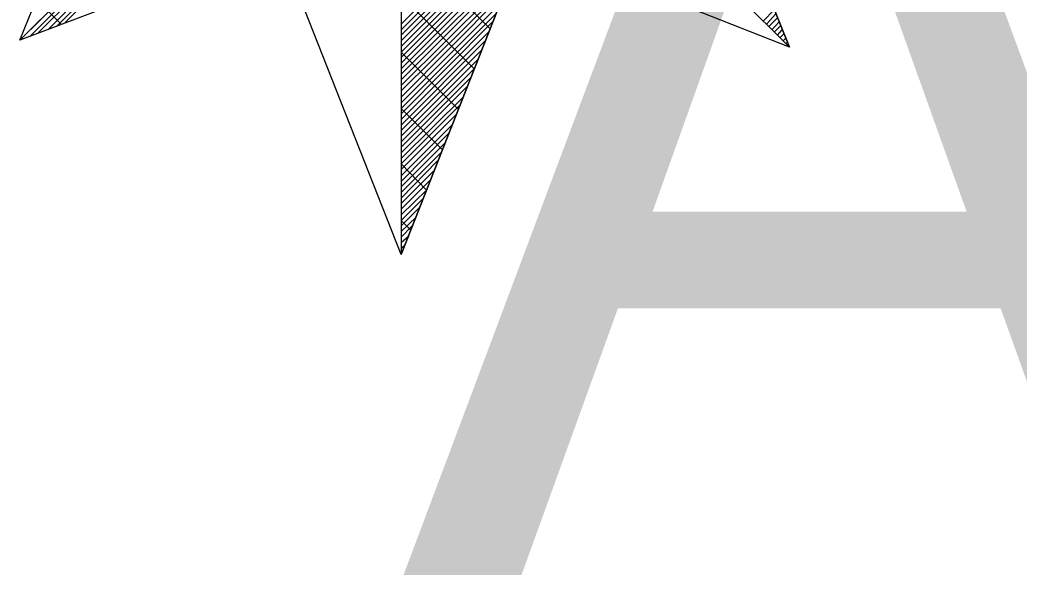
# Model space of a CAD drawing. Extents: x -729889 to -691139, y -995431 to -974354.
# Drawn here: x -725506.285 to -725504.096, y -978400.576 to -978399.331 of the extents above; entities that cross this region are included whole.
import ezdxf

# ---------------------------------------------------------------- set-up
doc = ezdxf.new("R2010")
doc.units = 0
doc.layers.add('Atributy', color=7, linetype='Continuous')
doc.layers.add('Světelný bod se zemním svítidlem', color=7, linetype='Continuous')

# ---------------------------------------------------------------- blocks, each defined once
blk = doc.blocks.new('Světlo')
at = {"layer": 'Světelný bod se zemním svítidlem'}
for p, q in [((0, 1.6939), (0, -1.3043)), ((0, 0), (0, -1.3043)), ((-0.8348, -0.8348), (-0.6087, -0.2748)), ((0.8504, -0.8504), (0.6209, -0.2696)), ((0.6209, -0.2696), (0.8504, -0.8504)), ((-0.3687, -0.3687), (-0.8348, -0.8348)), ((-0.3687, -0.3687), (-0.8348, -0.8348)), ((-0.8348, -0.8348), (-0.3687, -0.3687)), ((0, -1.3043), (0.3687, -0.3687)), ((0, -1.3043), (0.3687, -0.3687)), ((0.3687, -0.3687), (0.8504, -0.8504)), ((0.3687, -0.3687), (0.8504, -0.8504)), ((-0.8139, -0.8278), (-0.3652, -0.3774)), ((-0.7948, -0.8191), (-0.3617, -0.3861)), ((-0.7739, -0.8122), (-0.3583, -0.3965)), ((-0.7548, -0.8052), (-0.3548, -0.4052)), ((-0.7357, -0.7965), (-0.3513, -0.4139)), ((0, -0.8), (0.3287, -0.4696)), ((0, -0.8122), (0.3217, -0.4904)), ((0, -0.8243), (0.313, -0.5113)), ((0, -0.8365), (0.3043, -0.5322)), ((0, -0.8487), (0.2974, -0.5513)), ((0, -0.8609), (0.2887, -0.5722)), ((0, -0.873), (0.28, -0.593)), ((0, -0.8852), (0.273, -0.6122)), ((-0.2696, -0.6209), (-0.8348, -0.8348)), ((0, -1.3043), (-0.2696, -0.6209)), ((0.1948, -0.8104), (0, -0.6157)), ((0.2696, -0.6209), (0, -1.3043)), ((0, -0.8974), (0.2643, -0.633)), ((0.8504, -0.8504), (0.2696, -0.6209)), ((0, -0.9096), (0.2574, -0.6539)), ((0, -0.9217), (0.2487, -0.673)), ((0, -0.9339), (0.2417, -0.6939)), ((0, -0.9461), (0.233, -0.7148)), ((0, -0.96), (0.2243, -0.7339)), ((0.16, -0.8974), (0, -0.7374)), ((0, -0.9722), (0.2174, -0.7548)), ((-0.7443, -0.8), (-0.7722, -0.7722)), ((0, -0.9843), (0.2087, -0.7757)), ((0.793, -0.793), (0.8174, -0.7687)), ((0.8, -0.8), (0.8209, -0.7774)), ((0.8052, -0.8052), (0.8243, -0.7861)), ((0, -0.9965), (0.2, -0.7948)), ((0.8122, -0.8122), (0.8278, -0.7948)), ((0.8174, -0.8174), (0.8313, -0.8035)), ((0, -1.0087), (0.193, -0.8157)), ((0.8243, -0.8243), (0.8348, -0.8122)), ((0.8296, -0.8296), (0.8383, -0.8209)), ((0.8365, -0.8365), (0.8417, -0.8313)), ((0, -1.0209), (0.1843, -0.8365)), ((0.8417, -0.8417), (0.8452, -0.84)), ((0.8487, -0.8487), (0.8487, -0.8487)), ((0, -1.033), (0.1774, -0.8557)), ((0.1252, -0.9861), (0, -0.8609)), ((0, -1.0452), (0.1687, -0.8765)), ((0, -1.0574), (0.16, -0.8974)), ((0, -1.0696), (0.153, -0.9165)), ((0, -1.0817), (0.1443, -0.9374)), ((0, -1.0939), (0.1374, -0.9583)), ((0, -1.1061), (0.1287, -0.9774)), ((0.0904, -1.0748), (0, -0.9843)), ((0, -1.1183), (0.12, -0.9983)), ((0, -1.1322), (0.113, -1.0191)), ((0, -1.1443), (0.1043, -1.0383)), ((0, -1.1565), (0.0974, -1.0591)), ((0, -1.1687), (0.0887, -1.08)), ((0, -1.1809), (0.08, -1.0991)), ((0.0557, -1.1635), (0, -1.1061)), ((0, -1.193), (0.073, -1.12)), ((0, -1.2052), (0.0643, -1.1409)), ((0, -1.2174), (0.0574, -1.1617)), ((0, -1.2296), (0.0487, -1.1809)), ((0, -1.2417), (0.04, -1.2017)), ((0, -1.2539), (0.033, -1.2226)), ((0.0209, -1.2504), (0, -1.2296)), ((0, -1.2661), (0.0243, -1.2417)), ((0, -1.2783), (0.0174, -1.2626)), ((0, -1.2904), (0.0087, -1.2835)), ((0, -1.3043), (0, -1.3026))]:
    blk.add_line(p, q, dxfattribs=at)

msp = doc.modelspace()

# ---------------------------------------------------------------- block references
at = {"layer": 'Světelný bod se zemním svítidlem', "xscale": 1.0005800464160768, "yscale": 1.0005800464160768}
msp.add_blockref('Světlo', (-725505.45, -978398.54), dxfattribs=at)

# ---------------------------------------------------------------- texts
at = {"layer": 'Atributy'}
msp.add_text('A-0208', height=2, dxfattribs=at).set_placement((-725505.45, -978400.5476))

doc.saveas('drawing.dxf')
